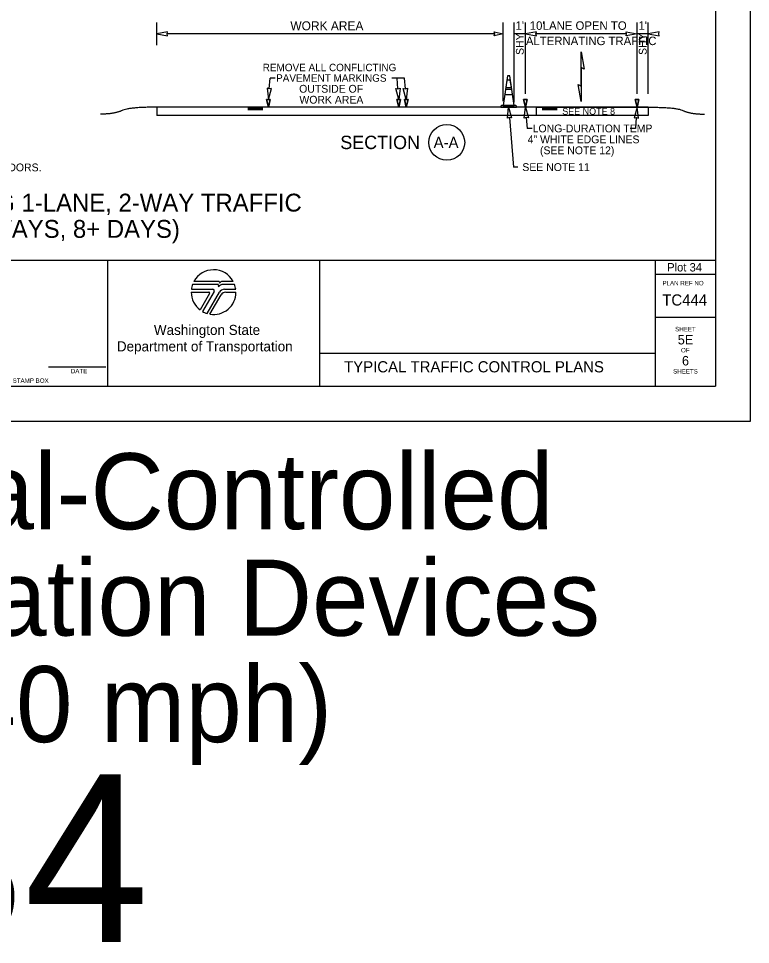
# Model space of a CAD drawing. Extents: x 99976 to 100136, y 99905 to 100011.
# Drawn here: x 100069.51 to 100076.06, y 99905.01 to 99913.29 of the extents above; entities that cross this region are included whole.
import ezdxf

# ---------------------------------------------------------------- set-up
doc = ezdxf.new("R2010")
doc.units = 0
for name, color, linetype in [('SH_DE_DetailHeading1Text', 7, 'Continuous'), ('SH_GI_GeneralNotesBodyText', 7, 'Continuous'), ('SH_GI_PlotLimits', 7, 'Continuous'), ('SH_GI_SheetBorder', 7, 'Continuous'), ('SH_GI_SheetLocationText', 7, 'Continuous'), ('SH_GI_SheetTextInCells', 7, 'Continuous'), ('SH_GI_TitleBlockText', 7, 'Continuous'), ('SH_GI_WSDOTLogo', 7, 'Continuous'), ('TR_WZ_TrafficConeElev', 7, 'Continuous'), ('TR_WZ_WorkZoneDetails', 7, 'Continuous'), ('TR_WZ_WorkZoneTextCurrent', 7, 'Continuous')]:
    doc.layers.add(name, color=color, linetype=linetype)

msp = doc.modelspace()

# ---------------------------------------------------------------- linework, layer by layer
at = {"layer": 'SH_GI_PlotLimits'}
msp.add_lwpolyline([(100059.0625, 99909.6875), (100076.0625, 99909.6875), (100076.0625, 99920.6875), (100059.0625, 99920.6875)], close=True, dxfattribs=at)
at = {"layer": 'SH_GI_SheetBorder'}
for p, q in [((100075.75, 99920.375), (100075.75, 99910)), ((100060, 99911.1259), (100075.75, 99911.1259)), ((100070.3089, 99911.1259), (100070.3089, 99910)), ((100072.2055, 99911.1259), (100072.2055, 99910)), ((100075.2079, 99911.1259), (100075.2079, 99910)), ((100075.2079, 99911.0008), (100075.75, 99911.0008)), ((100075.2079, 99910.6176), (100075.75, 99910.6176)), ((100072.2055, 99910.2955), (100075.2079, 99910.2955)), ((100069.7797, 99910.1733), (100070.2914, 99910.1733)), ((100060, 99910), (100075.75, 99910))]:
    msp.add_line(p, q, dxfattribs=at)
at = {"layer": 'SH_GI_WSDOTLogo'}
for p, q in [((100071.059, 99910.8661), (100071.2496, 99910.8661)), ((100071.2894, 99910.9094), (100071.0697, 99910.9094)), ((100071.303, 99910.9354), (100071.0815, 99910.9354)), ((100071.433, 99910.9354), (100071.3351, 99910.9354)), ((100071.343, 99910.9094), (100071.3429, 99910.9094)), ((100071.4448, 99910.9094), (100071.343, 99910.9094)), ((100071.3558, 99910.8661), (100071.4555, 99910.8661)), ((100071.0572, 99910.84), (100071.2148, 99910.84)), ((100071.222, 99910.8277), (100071.1364, 99910.6807)), ((100071.261, 99910.8464), (100071.1567, 99910.6672)), ((100071.1989, 99910.6487), (100071.3089, 99910.839)), ((100071.2244, 99910.6428), (100071.3242, 99910.8156)), ((100071.3655, 99910.8394), (100071.4572, 99910.8394))]:
    msp.add_line(p, q, dxfattribs=at)
for centre, radius, start, end in [((100071.2572, 99910.84), 0.2, 28.47865, 151.53204), ((100071.2572, 99910.84), 0.2, 159.69598, 172.50569), ((100071.2497, 99910.853), 0.0131, 329.76834, 90), ((100071.2894, 99910.8946), 0.0148, 327.8418, 89.99855), ((100071.3429, 99910.861), 0.0484, 89.99529, 147.82376), ((100071.303, 99910.9263), 0.00903, 329.87418, 90.00328), ((100071.3558, 99910.8119), 0.0542, 90, 149.99738), ((100071.3352, 99910.9066), 0.0287, 90.00721, 148.16763), ((100071.2572, 99910.84), 0.2, 7.49431, 20.29406), ((100071.2572, 99910.84), 0.2, 179.99864, 232.84327), ((100071.2149, 99910.8318), 0.0082, 329.74356, 90), ((100071.2572, 99910.84), 0.2, 260.54554, 359.80857), ((100071.3654, 99910.7918), 0.0476, 90, 150.05432), ((100071.2572, 99910.84), 0.2, 239.79292, 253.0448)]:
    msp.add_arc(centre, radius, start, end, dxfattribs=at)
at = {"layer": 'TR_WZ_TrafficConeElev'}
for p, q in [((100073.8828, 99912.7369), (100073.8728, 99912.6719)), ((100073.913, 99912.7369), (100073.8828, 99912.7369)), ((100073.923, 99912.6719), (100073.913, 99912.7369)), ((100073.8697, 99912.6519), (100073.8628, 99912.6069)), ((100073.8628, 99912.6069), (100073.9329, 99912.6069)), ((100073.926, 99912.6519), (100073.8697, 99912.6519)), ((100073.8728, 99912.6719), (100073.923, 99912.6719)), ((100073.9329, 99912.6069), (100073.926, 99912.6519)), ((100073.8335, 99912.5094), (100073.8285, 99912.5044)), ((100073.8285, 99912.5044), (100073.8285, 99912.4944)), ((100073.8285, 99912.4944), (100073.9673, 99912.4944)), ((100073.8479, 99912.5094), (100073.8335, 99912.5094)), ((100073.9673, 99912.5044), (100073.9623, 99912.5094)), ((100073.9673, 99912.4944), (100073.9673, 99912.5044))]:
    msp.add_line(p, q, dxfattribs=at)
msp.add_lwpolyline([(100073.8479, 99912.5094), (100073.9479, 99912.5094), (100073.9073, 99912.7744), (100073.8885, 99912.7744)], close=True, dxfattribs=at)
msp.add_lwpolyline([(100073.8479, 99912.5094), (100073.9479, 99912.5094), (100073.9073, 99912.7744), (100073.8885, 99912.7744)], close=True, dxfattribs=at)
msp.add_lwpolyline([(100073.9623, 99912.5094), (100073.9479, 99912.5094), (100073.8479, 99912.5094)], dxfattribs=at)
at = {"layer": 'TR_WZ_WorkZoneDetails'}
for p, q in [((100070.7479, 99913.0504), (100070.7479, 99913.2504)), ((100073.8479, 99912.5494), (100073.8479, 99913.2504)), ((100073.9479, 99912.5394), (100073.9479, 99913.2504)), ((100074.0479, 99912.6142), (100074.0479, 99913.2504)), ((100075.0479, 99912.6142), (100075.0479, 99913.2504)), ((100075.1479, 99912.6142), (100075.1479, 99913.2504)), ((100073.7729, 99913.1504), (100070.8416, 99913.1504)), ((100074.0479, 99913.1504), (100073.9479, 99913.1504)), ((100074.9542, 99913.1504), (100074.1416, 99913.1504)), ((100075.1479, 99913.1504), (100075.0479, 99913.1504)), ((100074.5479, 99912.8508), (100074.5479, 99912.682)), ((100074.5479, 99912.682), (100074.5479, 99912.8508)), ((100071.7553, 99912.6576), (100071.763, 99912.7552)), ((100071.8092, 99912.7552), (100071.763, 99912.7552)), ((100072.966, 99912.7552), (100072.8531, 99912.7552)), ((100072.9071, 99912.6576), (100072.8993, 99912.7552)), ((100072.9737, 99912.6576), (100072.966, 99912.7552)), ((100070.7479, 99912.4944), (100070.7479, 99912.4194)), ((100075.1479, 99912.4944), (100070.7479, 99912.4944)), ((100071.5649, 99912.4891), (100071.6979, 99912.4891)), ((100071.5649, 99912.4835), (100071.6979, 99912.4835)), ((100071.5649, 99912.4779), (100071.6979, 99912.4779)), ((100071.5649, 99912.4726), (100071.6979, 99912.4726)), ((100074.3309, 99912.4887), (100074.1979, 99912.4887)), ((100074.3309, 99912.4831), (100074.1979, 99912.4831)), ((100074.3309, 99912.4774), (100074.1979, 99912.4774)), ((100074.3309, 99912.4722), (100074.1979, 99912.4722)), ((100075.1479, 99912.4944), (100075.1479, 99912.4194)), ((100075.1479, 99912.4194), (100070.7479, 99912.4194)), ((100073.9053, 99912.4009), (100073.9406, 99911.9574)), ((100074.0553, 99912.4009), (100074.0631, 99912.3034)), ((100075.0404, 99912.4009), (100075.0327, 99912.3034)), ((100074.1092, 99912.3034), (100074.0631, 99912.3034)), ((100075.0327, 99912.3034), (100074.9865, 99912.3034)), ((100073.9806, 99911.9574), (100073.9406, 99911.9574))]:
    msp.add_line(p, q, dxfattribs=at)
for points in [[(100070.7479, 99913.1504), (100070.8461, 99913.1312), (100070.8416, 99913.1504), (100070.8461, 99913.1697)], [(100073.8479, 99913.1504), (100073.7693, 99913.1312), (100073.7729, 99913.1504), (100073.7693, 99913.1697)], [(100074.0479, 99913.1504), (100074.1462, 99913.1312), (100074.1416, 99913.1504), (100074.1462, 99913.1697)], [(100075.0479, 99913.1504), (100074.9496, 99913.1312), (100074.9542, 99913.1504), (100074.9496, 99913.1697)], [(100075.1479, 99913.1504), (100075.2462, 99913.1312), (100075.2416, 99913.1504), (100075.2462, 99913.1697)], [(100074.5479, 99912.9884), (100074.5749, 99912.8352), (100074.5479, 99912.8508)], [(100074.5479, 99912.5444), (100074.5209, 99912.6976), (100074.5479, 99912.682)], [(100071.7478, 99912.5642), (100071.7748, 99912.6606), (100071.7552, 99912.6576), (100071.7363, 99912.6637)], [(100072.9145, 99912.5642), (100072.8875, 99912.6606), (100072.9071, 99912.6576), (100072.926, 99912.6637)], [(100072.9812, 99912.5642), (100072.9542, 99912.6606), (100072.9738, 99912.6576), (100072.9926, 99912.6637)], [(100071.7479, 99912.4944), (100071.7312, 99912.5642), (100071.7645, 99912.5642)], [(100072.9145, 99912.4944), (100072.8978, 99912.5642), (100072.9312, 99912.5642)], [(100072.9812, 99912.4944), (100072.9645, 99912.5642), (100072.9978, 99912.5642)], [(100074.0479, 99912.4944), (100074.0312, 99912.5642), (100074.0645, 99912.5642)], [(100075.0479, 99912.4944), (100075.0312, 99912.5642), (100075.0645, 99912.5642)], [(100073.8979, 99912.4944), (100073.9248, 99912.3979), (100073.9053, 99912.4009), (100073.8864, 99912.3949)], [(100074.0479, 99912.4944), (100074.0748, 99912.3979), (100074.0553, 99912.4009), (100074.0364, 99912.3949)], [(100074.1479, 99912.4944), (100075.1479, 99912.4944), (100075.1479, 99912.4194), (100074.1479, 99912.4194)], [(100074.1479, 99912.4944), (100075.1479, 99912.4944), (100075.1479, 99912.4194), (100074.1479, 99912.4194)], [(100075.0479, 99912.4944), (100075.0209, 99912.3979), (100075.0405, 99912.4009), (100075.0593, 99912.3949)]]:
    msp.add_lwpolyline(points, close=True, dxfattribs=at)
for points in [[(100071.7645, 99912.5642), (100071.7312, 99912.5642), (100071.7479, 99912.4944), (100071.7645, 99912.5642)], [(100072.9312, 99912.5642), (100072.8978, 99912.5642), (100072.9145, 99912.4944), (100072.9312, 99912.5642)], [(100072.9978, 99912.5642), (100072.9645, 99912.5642), (100072.9812, 99912.4944), (100072.9978, 99912.5642)], [(100074.0645, 99912.5642), (100074.0312, 99912.5642), (100074.0479, 99912.4944), (100074.0645, 99912.5642)], [(100075.0645, 99912.5642), (100075.0312, 99912.5642), (100075.0479, 99912.4944), (100075.0645, 99912.5642)]]:
    msp.add_lwpolyline(points, dxfattribs=at)
msp.add_circle((100073.3444, 99912.1794), 0.16, dxfattribs=at)
for points in [[(100070.7479, 99912.4944), (100070.4967, 99912.4944), (100070.3712, 99912.4322), (100070.2457, 99912.4322)], [(100075.1479, 99912.4944), (100075.399, 99912.4945), (100075.5245, 99912.4324), (100075.65, 99912.4325)]]:
    msp.add_open_spline(points, degree=2, dxfattribs=at)

# ---------------------------------------------------------------- texts
at = {"layer": 'SH_DE_DetailHeading1Text'}
for s, p in [('ADVANCED TEMPORARY SIGNAL-CONTROLLED ALTERNATING 1-LANE, 2-WAY TRAFFIC', (100062.9401, 99911.5606)), ('35 WZSL + CHANNELIZING DEVICES (40 MPH HIGHWAYS, 8+ DAYS)', (100064.0241, 99911.3259))]:
    msp.add_text(s, height=0.16, rotation=360, dxfattribs=at).set_placement(p)
at = {"layer": 'SH_GI_GeneralNotesBodyText'}
msp.add_text('ROADWAY WIDTH RESTRICTIONS. 30 DAY NOTICE REQUIRED ON MAJOR FREIGHT CORRIDORS.', height=0.07, rotation=360, dxfattribs=at).set_placement((100065.3222, 99911.9206))
at = {"layer": 'SH_GI_SheetBorder'}
msp.add_text('PLAN REF NO', height=0.040032, dxfattribs=at).set_placement((100075.2747, 99910.9008))
at = {"layer": 'SH_GI_SheetLocationText'}
for s, height, p in [('Plot 34', 0.075, (100075.3164, 99911.025)), (' Temp Signal-Controlled', 0.68, (100064.4951, 99908.7191)), ('Alt Traffic w/ Channelization Devices', 0.68, (100059.9592, 99907.7671)), ('& Rumble Strips (40 mph)', 0.68, (100061.8582, 99906.8151)), ('Plot 34', 1.5, (100064.4341, 99905.0267))]:
    msp.add_text(s, height=height, dxfattribs=at).set_placement(p)
at = {"layer": 'SH_GI_SheetTextInCells'}
for s, height, p in [('Washington State', 0.090072, (100070.7229, 99910.4571)), ('SHEET', 0.04003, (100075.3877, 99910.4896)), ('Department of Transportation', 0.090072, (100070.3916, 99910.3101)), ('OF', 0.04003, (100075.4406, 99910.3008)), ('DATE', 0.04003, (100069.9794, 99910.1141)), ('SHEETS', 0.04003, (100075.3698, 99910.112)), ('P.E. STAMP BOX', 0.040032, (100069.339, 99910.0286))]:
    msp.add_text(s, height=height, dxfattribs=at).set_placement(p)
at = {"layer": 'SH_GI_TitleBlockText'}
for s, height, p in [('TC444', 0.1, (100075.2728, 99910.72)), ('5E', 0.085, (100075.4116, 99910.3723)), ('TYPICAL TRAFFIC CONTROL PLANS', 0.1, (100072.4251, 99910.1224)), ('6', 0.085, (100075.4493, 99910.1843))]:
    msp.add_text(s, height=height, dxfattribs=at).set_placement(p)
at = {"layer": 'TR_WZ_WorkZoneDetails'}
for s, height, p in [('WORK AREA', 0.08, (100071.9443, 99913.1824)), ("1'", 0.076, (100073.9599, 99913.1864)), ("10'", 0.076, (100074.0867, 99913.1864)), (' LANE OPEN TO', 0.076, (100074.1748, 99913.1864)), ("1'", 0.076, (100075.0595, 99913.1864)), ('ALTERNATING TRAFFIC', 0.076, (100074.0522, 99913.0496))]:
    msp.add_text(s, height=height, dxfattribs=at).set_placement(p)
for s, height, rotation, p in [('SHY', 0.07, 90, (100074.0329, 99912.9617)), ('SHY', 0.07, 90, (100075.1329, 99912.9617)), ('SECTION', 0.12, 360, (100072.3913, 99912.1194)), ('A-A', 0.1, 360, (100073.2265, 99912.1294))]:
    msp.add_text(s, height=height, rotation=rotation, dxfattribs=at).set_placement(p)
at = {"layer": 'TR_WZ_WorkZoneTextCurrent'}
for s, height, p in [('REMOVE ALL CONFLICTING', 0.0665, (100071.6969, 99912.8164)), ('PAVEMENT MARKINGS', 0.0665, (100071.8168, 99912.7219)), ('OUTSIDE OF', 0.07, (100072.0233, 99912.6239)), ('WORK AREA', 0.07, (100072.0253, 99912.5259)), ('SEE NOTE 8', 0.06, (100074.3778, 99912.4269)), ('LONG-DURATION TEMP', 0.07, (100074.1132, 99912.2694)), ('4" WHITE EDGE LINES', 0.07, (100074.068, 99912.1714)), ('(SEE NOTE 12)', 0.07, (100074.1784, 99912.0734)), ('SEE NOTE 11', 0.07, (100074.0206, 99911.9234))]:
    msp.add_text(s, height=height, dxfattribs=at).set_placement(p)

doc.saveas('drawing.dxf')
